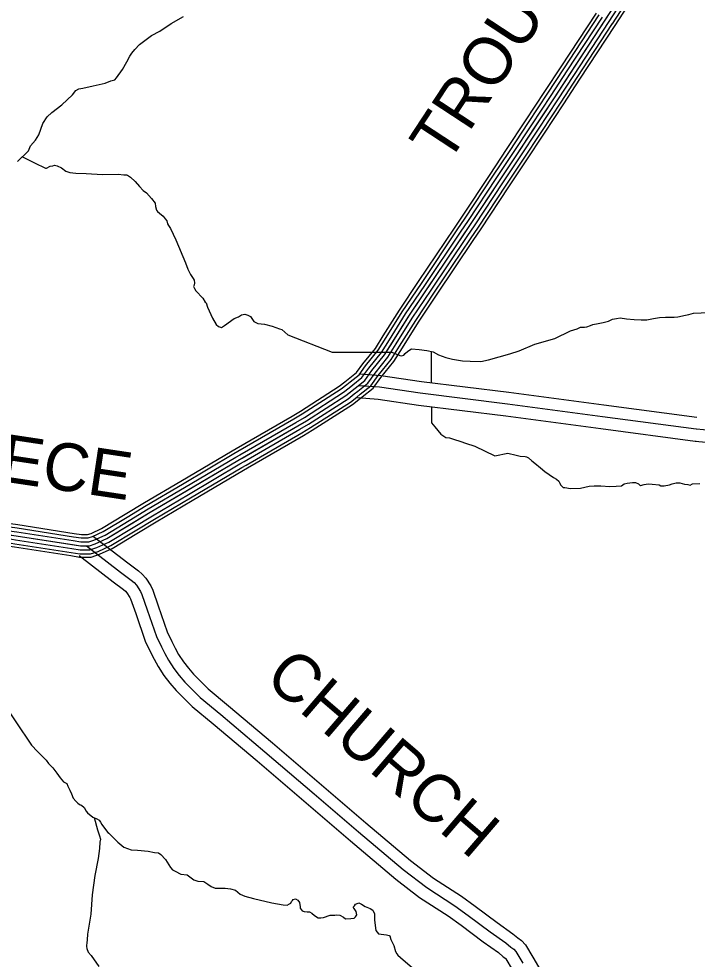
# Model space of a CAD drawing. Extents: x 1551132 to 1791609, y 378168 to 563823.
# Drawn here: x 1628520 to 1633783, y 435445 to 442743 of the extents above; entities that cross this region are included whole.
import ezdxf

# ---------------------------------------------------------------- set-up
doc = ezdxf.new("R2010")
doc.units = 0
for name, color, linetype in [('DESIGN - ROW - Right-of-Way and Easement Labels', 7, 'Continuous'), ('DESIGN - TRANSPORTATION - Text', 7, 'Continuous'), ('SURVEY - CONTOURS - Index with Text', 7, 'Continuous'), ('SURVEY - PROPERTY - Owners', 7, 'Continuous')]:
    doc.layers.add(name, color=color, linetype=linetype)

msp = doc.modelspace()

# ---------------------------------------------------------------- linework, layer by layer
at = {"layer": 'DESIGN - TRANSPORTATION - Text'}
for points in [[(1628961.67, 442187.224), (1628985.803, 442198.999), (1629015.877, 442204.699), (1629096.117, 442223.917), (1629188.373, 442243), (1629234.572, 442260.559), (1629264.688, 442270.268), (1629278.838, 442284.152), (1629323.503, 442349.82), (1629358.111, 442409.588), (1629380.552, 442453.448), (1629396.777, 442475.323), (1629419.084, 442505.157), (1629455.484, 442542.858), (1629550.24, 442614.027), (1629612.605, 442647.453), (1629701.245, 442706.655), (1629797.834, 442759.764)], [(1628509.964, 441634.751), (1628594.837, 441718.045), (1628609.236, 441757.979), (1628649.694, 441801.655), (1628674.118, 441843.49), (1628704.976, 441929.35), (1628739.508, 441981.093), (1628775.874, 442016.794), (1628852.506, 442076.121), (1628935.32, 442153.431), (1628961.67, 442187.224)], [(1628547.346, 441671.444), (1628655.902, 441617.209), (1628711.675, 441590.575), (1628725.625, 441584.425), (1628733.633, 441584.341), (1628763.783, 441598.058), (1628783.84, 441601.858), (1628795.882, 441605.742), (1628817.856, 441601.5), (1628851.722, 441585.116), (1628885.505, 441560.716), (1628915.429, 441550.391), (1628961.395, 441543.899), (1629043.443, 441543.049), (1629169.44, 441533.732), (1629291.553, 441536.474), (1629335.536, 441532.007), (1629355.552, 441531.799), (1629363.535, 441529.715), (1629387.393, 441513.432), (1629421.1, 441481.022), (1629454.75, 441442.596), (1629484.457, 441410.221), (1629510.29, 441391.912), (1629547.906, 441349.436), (1629577.572, 441313.06), (1629581.322, 441286.967), (1629589.055, 441258.825), (1629594.938, 441246.741), (1629610.829, 441234.549), (1629638.628, 441212.215), (1629648.52, 441200.09), (1629656.428, 441189.99), (1629668.278, 441173.831), (1629672.061, 441151.747), (1629679.936, 441137.639), (1629695.727, 441115.43), (1629738.909, 441028.802), (1629813.216, 440849.664), (1629830.74, 440799.38), (1629852.357, 440759.07), (1629872.056, 440726.803), (1629879.948, 440714.694), (1629883.756, 440694.619), (1629879.572, 440676.618), (1629875.456, 440664.643), (1629883.322, 440650.526), (1629893.155, 440632.392), (1629946.621, 440573.716), (1629966.337, 440543.448), (1629974.304, 440539.356), (1629983.978, 440505.189), (1630023.161, 440418.603), (1630050.702, 440370.219), (1630068.56, 440354.002), (1630092.517, 440347.743), (1630116.683, 440363.527), (1630191.257, 440416.862), (1630223.414, 440430.562), (1630247.564, 440444.337), (1630273.638, 440450.079), (1630295.596, 440443.846), (1630317.487, 440431.587), (1630343.136, 440393.244), (1630373.011, 440378.911), (1630424.985, 440372.361), (1630484.883, 440357.71), (1630542.723, 440337.068), (1630560.698, 440332.876), (1630605.647, 440291.167), (1630951.389, 440154.922), (1631414.878, 440155.247)], [(1631414.878, 440155.247), (1631444.777, 440142.914), (1631474.676, 440130.58), (1631488.643, 440126.43), (1631506.717, 440132.255), (1631516.859, 440146.18), (1631537.042, 440164.006), (1631565.241, 440181.748), (1631625.231, 440177.123), (1631685.188, 440168.481), (1631735.12, 440157.947), (1631776.936, 440135.464), (1631832.768, 440114.846), (1631884.667, 440100.279), (1631962.615, 440089.454), (1632022.614, 440084.821), (1632104.662, 440083.971), (1632164.835, 440097.379), (1632329.381, 440141.772), (1632401.68, 440167.073), (1632522.252, 440217.933), (1632678.798, 440262.409), (1632799.454, 440321.286), (1632851.644, 440336.778), (1632877.777, 440348.528), (1632907.81, 440350.228), (1632925.843, 440352.045), (1632953.959, 440361.77), (1632974.066, 440371.587), (1633014.165, 440379.187), (1633054.273, 440386.787), (1633094.397, 440396.388), (1633124.571, 440412.113), (1633156.629, 440415.788), (1633184.703, 440421.513), (1633234.669, 440414.98), (1633294.667, 440410.355), (1633348.658, 440405.78), (1633392.707, 440407.33), (1633444.839, 440416.813), (1633490.938, 440424.355), (1633537.012, 440427.881), (1633565.028, 440427.589), (1633605.052, 440427.181), (1633633.084, 440428.889), (1633691.258, 440442.323), (1633719.332, 440448.039), (1633753.465, 440459.715)], [(1633753.465, 440459.715), (1633994.076, 440468.19)], [(1631718.179, 440161.522), (1631719.637, 439915.166)], [(1631720.754, 439726.553), (1631721.454, 439607.35), (1631747.645, 439575.916), (1631794.794, 439518.272), (1631833.401, 439493.988), (1631861.375, 439489.688), (1631893.316, 439481.346), (1631949.173, 439462.729), (1631985.056, 439448.329), (1632058.904, 439427.52), (1632212.275, 439351.777), (1632312.548, 439372.786), (1632378.43, 439356.068), (1632408.387, 439349.752), (1632448.378, 439345.327), (1632458.361, 439343.218), (1632474.294, 439335.035), (1632500.094, 439312.726), (1632523.935, 439294.442), (1632567.609, 439257.916), (1632601.35, 439229.507), (1632666.94, 439182.731), (1632690.839, 439170.464), (1632708.689, 439154.238), (1632716.563, 439140.13), (1632722.43, 439126.046), (1632738.296, 439111.846), (1632742.246, 439105.795), (1632756.254, 439105.654), (1632800.203, 439097.179), (1632876.285, 439100.395), (1632944.483, 439115.729), (1632982.541, 439119.338), (1633034.573, 439118.804), (1633104.579, 439114.071), (1633154.628, 439115.554), (1633194.669, 439117.146), (1633216.835, 439132.946), (1633238.91, 439138.73), (1633280.992, 439144.305), (1633305.008, 439144.055), (1633326.924, 439133.813), (1633340.815, 439121.646), (1633342.815, 439121.621), (1633370.906, 439129.346), (1633402.964, 439133.022), (1633432.963, 439130.713), (1633488.962, 439126.121), (1633500.887, 439117.98), (1633526.928, 439119.713), (1633567.027, 439127.313), (1633589.118, 439135.105), (1633619.209, 439142.814), (1633647.208, 439140.514), (1633683.132, 439130.122), (1633709.132, 439127.847), (1633729.106, 439123.638), (1633747.214, 439133.463)], [(1633747.214, 439133.463), (1633802.913, 439135.497)], [(1627393.396, 438779.851), (1627392.738, 438780.451), (1627428.129, 438404.891), (1627807.545, 438089.333), (1627986.515, 438036.731), (1628075.163, 437891.519), (1628221.193, 437679.572), (1628373.231, 437467.558), (1628617.883, 437106.291), (1628665.424, 437055.689), (1628732.814, 436988.854), (1628750.588, 436964.62)], [(1628750.588, 436964.62), (1628784.279, 436930.203), (1628815.887, 436887.793), (1628839.57, 436853.476), (1628865.269, 436821.142), (1628893.168, 436808.825), (1628900.977, 436788.708), (1628916.676, 436756.473), (1628928.409, 436728.298), (1628942.084, 436694.088), (1628961.883, 436671.838), (1628977.733, 436655.637), (1628995.633, 436643.429), (1629005.616, 436641.32), (1629025.449, 436623.078), (1629043.165, 436592.836), (1629053.056, 436580.702), (1629094.772, 436548.21), (1629124.646, 436533.868), (1629142.562, 436523.659), (1629152.429, 436509.534), (1629164.262, 436491.375), (1629215.611, 436420.698), (1629215.652, 436424.698), (1629288.992, 436351.796), (1629334.641, 436313.245), (1629362.565, 436302.937), (1629390.498, 436294.628), (1629440.489, 436290.103), (1629524.487, 436283.22), (1629572.41, 436272.703), (1629602.41, 436270.386), (1629622.284, 436256.152), (1629657.933, 436217.701), (1629695.349, 436155.191), (1629711.207, 436138.991), (1629733.098, 436126.741), (1629776.914, 436104.24), (1629826.904, 436099.715), (1629878.562, 436061.097), (1629908.486, 436050.772), (1629954.493, 436048.289), (1629986.292, 436025.913), (1630012.15, 436009.613), (1630044.058, 435997.263), (1630080.073, 435996.888), (1630120.097, 435996.471), (1630162.063, 435990.021), (1630202.012, 435981.596), (1630237.72, 435949.161), (1630273.602, 435934.761), (1630341.467, 435916.019), (1630483.239, 435882.485), (1630571.154, 435867.543), (1630601.153, 435865.226), (1630619.261, 435875.06), (1630629.31, 435878.968), (1630635.452, 435892.935), (1630643.535, 435900.869), (1630647.61, 435908.836), (1630665.66, 435912.661), (1630685.576, 435902.435), (1630697.409, 435884.277), (1630703.075, 435850.142), (1630702.984, 435840.125), (1630718.792, 435819.917), (1630734.741, 435813.741), (1630756.757, 435813.516), (1630774.749, 435811.325), (1630792.682, 435803.125), (1630812.514, 435784.882), (1630842.355, 435766.532), (1630862.372, 435766.324), (1630882.404, 435768.124), (1630934.612, 435785.616), (1630972.652, 435787.233), (1630986.677, 435789.091), (1631010.676, 435786.833), (1631038.534, 435770.515), (1631054.425, 435758.324), (1631096.491, 435761.899), (1631120.524, 435763.649), (1631132.632, 435773.549), (1631142.79, 435789.474), (1631137.04, 435815.592), (1631121.249, 435837.801), (1631113.341, 435847.901), (1631123.466, 435859.818), (1631131.582, 435871.76), (1631139.607, 435873.685), (1631157.698, 435881.51), (1631179.614, 435871.268), (1631207.472, 435854.943), (1631245.338, 435838.517), (1631265.212, 435824.284), (1631278.954, 435796.083), (1631280.503, 435749.973), (1631284.07, 435705.839), (1631289.703, 435667.705), (1631309.461, 435641.446), (1631371.443, 435634.795)], [(1629104.58, 436543.501), (1629129.813, 436447.64), (1629145.396, 436403.381), (1629153.12, 436375.247), (1629148.904, 436353.246), (1629146.437, 436305.17), (1629135.646, 436225.118), (1629110.338, 436093.106), (1629088.88, 435945.019), (1629077.413, 435794.832), (1629051.872, 435638.769), (1629049.439, 435594.71), (1629047.206, 435570.676), (1629045.006, 435550.659), (1629044.931, 435542.642), (1629046.772, 435526.591), (1629056.505, 435498.432), (1629080.288, 435474.14), (1629139.495, 435389.354)], [(1631371.443, 435634.795), (1631393.392, 435628.554), (1631397.376, 435626.512), (1631405.109, 435598.37), (1631428.658, 435550.027), (1631442.216, 435503.792), (1631452.066, 435487.658), (1631459.949, 435475.55), (1631481.79, 435457.283), (1631575.08, 435378.156), (1631670.469, 435309.029), (1631698.277, 435286.695), (1631779.658, 435217.71), (1631912.522, 435092.082), (1632186.032, 434816.683), (1632257.488, 434755.823), (1632277.205, 434725.556), (1632302.887, 434691.221), (1632340.178, 434672.062)]]:
    msp.add_lwpolyline(points, dxfattribs=at)
at = {"layer": 'SURVEY - CONTOURS - Index with Text'}
for points in [[(1626960.232, 438974.839), (1627611.683, 438863.761), (1628498.362, 438730.525), (1628998.725, 438652.44), (1629066.849, 438651.906), (1629113.048, 438667.59), (1629203.529, 438708.991), (1629539.663, 438912.905), (1630219.905, 439314.658), (1630751.185, 439623.325), (1631057.203, 439819.455), (1631129.768, 439877.04), (1631204.349, 439936.616), (1631259.006, 440012.385), (1631358.096, 440133.93), (1631546.675, 440435.238), (1632034.947, 441161.324), (1632377.423, 441679.996), (1632675.316, 442130.85), (1633137.381, 442835.077), (1633575.004, 443485.352), (1633810.057, 443838.437)], [(1633074.457, 442739.174), (1633137.381, 442835.077), (1633352.509, 443154.735)], [(1633100.373, 442722.165), (1633163.197, 442817.918), (1633378.225, 443137.426)], [(1633126.289, 442705.157), (1633189.021, 442800.759), (1633403.941, 443120.118)], [(1633146.955, 442691.598), (1633209.604, 442787.075), (1633424.449, 443106.317)], [(1632726.832, 442369.264), (1633001.125, 442787.317)], [(1632748.34, 442355.155), (1633022.633, 442773.208)], [(1632774.256, 442338.147), (1633048.549, 442756.199)], [(1632800.172, 442321.138), (1633074.465, 442739.191)], [(1632826.088, 442304.129), (1633100.381, 442722.182)], [(1632852.004, 442287.12), (1633126.298, 442705.173)], [(1632872.67, 442273.562), (1633146.964, 442691.615)], [(1632451.971, 441951.945), (1632602.06, 442179.092), (1632726.84, 442369.281)], [(1632473.429, 441937.769), (1632623.534, 442164.95), (1632748.348, 442355.172)], [(1632499.287, 441920.677), (1632649.425, 442147.9), (1632774.264, 442338.163)], [(1632525.153, 441903.585), (1632675.316, 442130.85), (1632800.18, 442321.155)], [(1632551.019, 441886.493), (1632701.207, 442113.799), (1632826.096, 442304.146)], [(1632576.877, 441869.401), (1632727.098, 442096.749), (1632852.012, 442287.137)], [(1632597.501, 441855.776), (1632747.739, 442083.157), (1632872.678, 442273.578)], [(1632176.386, 441534.725), (1632304.233, 441728.347), (1632451.98, 441951.953)], [(1632197.844, 441520.558), (1632325.691, 441714.172), (1632473.437, 441937.778)], [(1632223.718, 441503.475), (1632351.557, 441697.08), (1632499.295, 441920.686)], [(1632249.584, 441486.391), (1632377.423, 441679.996), (1632525.161, 441903.594)], [(1632275.45, 441469.307), (1632403.289, 441662.912), (1632551.027, 441886.501)], [(1632301.324, 441452.223), (1632429.155, 441645.82), (1632576.885, 441869.409)], [(1632321.949, 441438.606), (1632449.779, 441632.203), (1632597.509, 441855.784)], [(1631900.517, 441118.614), (1631961.957, 441209.967), (1632176.394, 441534.734)], [(1631921.858, 441104.264), (1631983.357, 441195.708), (1632197.852, 441520.567)], [(1631947.583, 441086.964), (1632009.148, 441178.516), (1632223.726, 441503.483)], [(1631973.307, 441069.663), (1632034.947, 441161.324), (1632249.592, 441486.399)], [(1631999.031, 441052.363), (1632060.747, 441144.132), (1632275.458, 441469.315)], [(1632024.756, 441035.062), (1632086.538, 441126.94), (1632301.333, 441452.232)], [(1632045.264, 441021.27), (1632107.104, 441113.231), (1632321.957, 441438.615)], [(1631621.507, 440703.712), (1631900.525, 441118.631)], [(1631642.848, 440689.361), (1631921.867, 441104.281)], [(1631668.572, 440672.061), (1631947.591, 441086.98)], [(1631694.297, 440654.76), (1631973.315, 441069.68)], [(1631720.021, 440637.46), (1631999.04, 441052.379)], [(1631745.745, 440620.16), (1632024.764, 441035.079)], [(1631766.253, 440606.367), (1632045.272, 441021.287)], [(1631347.413, 440282.192), (1631473.085, 440482.997), (1631621.515, 440703.728)], [(1631369.212, 440268.55), (1631494.66, 440468.997), (1631642.856, 440689.378)], [(1631395.495, 440252.108), (1631520.667, 440452.113), (1631668.581, 440672.077)], [(1631421.769, 440235.658), (1631546.675, 440435.238), (1631694.305, 440654.777)], [(1631448.044, 440219.207), (1631572.683, 440418.362), (1631720.029, 440637.477)], [(1631474.326, 440202.765), (1631598.69, 440401.479), (1631745.754, 440620.176)], [(1631495.276, 440189.648), (1631619.423, 440388.028), (1631766.262, 440606.384)], [(1631048.395, 439924.441), (1631075.136, 439945.666), (1631140.234, 439997.668), (1631189.383, 440065.803), (1631286.648, 440185.115), (1631347.43, 440282.217)], [(1631064.378, 439904.299), (1631091.152, 439925.541), (1631159.034, 439979.767), (1631209.799, 440050.144), (1631307.597, 440170.106), (1631369.229, 440268.567)], [(1631083.652, 439880.015), (1631110.46, 439901.29), (1631181.692, 439958.192), (1631234.399, 440031.26), (1631332.846, 440152.022), (1631395.503, 440252.125)], [(1631102.918, 439855.731), (1631129.768, 439877.04), (1631204.349, 439936.616), (1631259.006, 440012.385), (1631358.096, 440133.93), (1631421.778, 440235.674)], [(1631122.185, 439831.447), (1631149.076, 439852.789), (1631227.007, 439915.041), (1631283.614, 439993.51), (1631383.345, 440115.838), (1631448.052, 440219.224)], [(1631141.459, 439807.163), (1631168.383, 439828.538), (1631249.665, 439893.465), (1631308.214, 439974.626), (1631408.595, 440097.754), (1631474.326, 440202.782)], [(1631156.825, 439787.804), (1631183.783, 439809.196), (1631267.739, 439876.265), (1631327.83, 439959.575), (1631428.727, 440083.329), (1631495.284, 440189.665)], [(1630639.562, 439659.925), (1630705.469, 439698.21), (1631006.146, 439890.923), (1631048.411, 439924.458)], [(1630652.479, 439637.683), (1630718.869, 439676.259), (1631021.112, 439869.964), (1631064.394, 439904.315)], [(1630668.045, 439610.882), (1630735.027, 439649.792), (1631039.161, 439844.714), (1631083.669, 439880.031)], [(1630683.62, 439584.073), (1630751.185, 439623.325), (1631057.203, 439819.455), (1631102.935, 439855.747)], [(1630699.194, 439557.264), (1630767.343, 439596.857), (1631075.244, 439794.196), (1631122.201, 439831.464)], [(1630714.761, 439530.464), (1630783.501, 439570.39), (1631093.294, 439768.945), (1631141.476, 439807.18)], [(1630727.177, 439509.088), (1630796.384, 439549.289), (1631107.676, 439748.803), (1631156.834, 439787.821)], [(1630207.239, 439408.752), (1630639.571, 439659.934)], [(1630220.164, 439386.51), (1630652.495, 439637.692)], [(1630235.73, 439359.709), (1630668.062, 439610.891)], [(1630251.305, 439332.9), (1630683.636, 439584.082)], [(1630266.879, 439306.091), (1630699.211, 439557.273)], [(1630282.446, 439279.29), (1630714.777, 439530.472)], [(1630294.862, 439257.915), (1630727.194, 439509.097)], [(1629776.066, 439154.395), (1630175.573, 439390.351), (1630207.264, 439408.76)], [(1629789.149, 439132.253), (1630188.573, 439368.159), (1630220.18, 439386.518)], [(1629804.907, 439105.56), (1630204.239, 439341.408), (1630235.747, 439359.717)], [(1629820.673, 439078.868), (1630219.905, 439314.658), (1630251.321, 439332.908)], [(1629836.439, 439052.176), (1630235.572, 439287.907), (1630266.896, 439306.099)], [(1629852.197, 439025.483), (1630251.238, 439261.156), (1630282.462, 439279.299)], [(1629864.772, 439004.199), (1630263.729, 439239.831), (1630294.879, 439257.923)], [(1629345.734, 438897.855), (1629494.614, 438988.174), (1629776.082, 439154.412)], [(1629359.067, 438875.862), (1629507.822, 438966.107), (1629789.165, 439132.261)], [(1629375.15, 438849.362), (1629523.738, 438939.506), (1629804.923, 439105.569)], [(1629391.225, 438822.853), (1629539.663, 438912.905), (1629820.69, 439078.876)], [(1629407.299, 438796.344), (1629555.587, 438886.305), (1629836.456, 439052.184)], [(1629423.382, 438769.843), (1629571.504, 438859.704), (1629852.214, 439025.492)], [(1629436.198, 438748.709), (1629584.203, 438838.495), (1629864.789, 439004.208)], [(1628940.252, 438692.941), (1629001.25, 438683.424), (1629061.849, 438682.949), (1629101.59, 438696.441), (1629188.996, 438736.434), (1629375.167, 438849.37)], [(1628945.035, 438723.575), (1629003.775, 438714.4), (1629056.849, 438713.991), (1629090.123, 438725.283), (1629174.455, 438763.876), (1629359.084, 438875.871)], [(1628949.002, 438748.984), (1629005.875, 438740.109), (1629052.699, 438739.742), (1629080.615, 438749.217), (1629162.397, 438786.635), (1629345.751, 438897.863)], [(1628446.03, 438769.743), (1628503.054, 438761.167), (1628940.268, 438692.941)], [(1628450.638, 438800.393), (1628507.745, 438791.81), (1628945.043, 438723.567)], [(1628454.455, 438825.827), (1628511.645, 438817.235), (1628949.01, 438748.976)], [(1628925.902, 438601.055), (1628993.675, 438590.48), (1629076.848, 438589.822), (1629135.972, 438609.897), (1629232.603, 438654.107), (1629423.399, 438769.851)], [(1628930.685, 438631.689), (1628996.2, 438621.456), (1629071.849, 438620.864), (1629124.506, 438638.739), (1629218.062, 438681.549), (1629407.316, 438796.352)], [(1628935.468, 438662.315), (1628998.725, 438652.44), (1629066.849, 438651.906), (1629113.048, 438667.59), (1629203.529, 438708.991), (1629391.241, 438822.861)], [(1628436.814, 438708.424), (1628493.671, 438699.882), (1628930.702, 438631.673)], [(1628441.422, 438739.083), (1628498.362, 438730.525), (1628935.485, 438662.307)], [(1628922.094, 438576.638), (1628991.659, 438565.771), (1629080.832, 438565.079), (1629145.105, 438586.896), (1629244.195, 438632.231), (1629436.215, 438748.718)], [(1628428.53, 438653.331), (1628485.229, 438644.806), (1628922.119, 438576.621)], [(1628432.205, 438677.773), (1628488.979, 438669.24), (1628925.927, 438601.047)]]:
    msp.add_lwpolyline(points, dxfattribs=at)
at = {"layer": 'SURVEY - PROPERTY - Owners'}
for points in [[(1631161.634, 439987.784), (1631328.088, 439975.834), (1631644.614, 439928.925), (1632322.598, 439845.523), (1633059.772, 439747.479), (1633780.839, 439650.327)], [(1631155.134, 439897.307), (1631318.18, 439885.598), (1631632.431, 439839.031), (1632311.082, 439755.546), (1633047.739, 439657.568), (1633774.381, 439559.666), (1633776.389, 439559.65)], [(1631148.384, 439803.254), (1631307.88, 439791.804), (1631619.764, 439745.587), (1632299.107, 439662.01), (1633035.231, 439564.108), (1633767.664, 439465.422), (1633775.605, 439465.355)], [(1633776.389, 439559.65), (1633887.061, 439549.249)], [(1633767.564, 439465.772), (1633882.195, 439454.997)], [(1629099.906, 438724.15), (1629364.992, 438521.487), (1629448.156, 438457.56), (1629476.547, 438433.951), (1629505.422, 438401.675), (1629544.862, 438341.499), (1629559.262, 438309.156), (1629601.811, 438186.653), (1629670.626, 437984.798), (1629706.958, 437910.704), (1629733.983, 437859.569), (1629759.807, 437810.702), (1629797.298, 437752.583), (1629835.088, 437703.19), (1629874.863, 437657.273), (1629989.085, 437543.145), (1630145.381, 437412.1), (1630488.265, 437124.384), (1630868.947, 436798.267), (1631213.122, 436503.068), (1631559.797, 436211.136), (1631736.61, 436074.832), (1631954.813, 435933.504), (1632061.069, 435856.618), (1632229.881, 435729.39), (1632353.795, 435642.613), (1632391.111, 435610.67), (1632420.493, 435590.745), (1632449.643, 435557.411), (1632507.308, 435459.583), (1632692.17, 435147.992)], [(1629044.816, 438652.081), (1629309.81, 438449.493), (1629391.499, 438386.7), (1629413.407, 438368.483), (1629433.282, 438346.265), (1629464.981, 438297.897), (1629474.839, 438275.764), (1629516.038, 438157.135), (1629586.636, 437950.055), (1629626.118, 437869.536), (1629653.784, 437817.185), (1629681.45, 437764.834), (1629723.049, 437700.349), (1629764.723, 437645.881), (1629808.439, 437595.413), (1629927.778, 437476.176), (1630087.091, 437342.598), (1630429.608, 437055.19), (1630809.915, 436729.39), (1631154.382, 436433.95), (1631502.865, 436140.484), (1631684.177, 436000.714), (1631903.539, 435858.643), (1632007.178, 435783.641), (1632176.557, 435655.996), (1632298.155, 435570.836), (1632335.987, 435538.452), (1632359.911, 435522.226), (1632375.803, 435504.059), (1632429.235, 435413.407)], [(1628987.551, 438577.171), (1629252.444, 438374.658), (1629332.609, 438313.039), (1629347.775, 438300.431), (1629358.292, 438288.664), (1629381.949, 438252.58), (1629387.083, 438241.046), (1629426.882, 438126.451), (1629499.33, 437913.937), (1629542.087, 437826.735), (1629570.42, 437773.125), (1629600.002, 437717.157), (1629645.868, 437646.055), (1629691.583, 437586.304), (1629739.391, 437531.103), (1629864.046, 437406.566), (1630026.5, 437270.354), (1630368.634, 436983.264), (1630748.55, 436657.797), (1631093.325, 436362.098), (1631443.692, 436067.048), (1631629.679, 435923.67), (1631850.24, 435780.825), (1631951.163, 435707.789), (1632121.125, 435579.703), (1632240.314, 435496.226), (1632278.688, 435463.375), (1632296.938, 435451), (1632299.038, 435448.599), (1632348.078, 435365.406)]]:
    msp.add_lwpolyline(points, dxfattribs=at)

# ---------------------------------------------------------------- texts
at = {"layer": 'DESIGN - ROW - Right-of-Way and Easement Labels'}
for s, height, rotation, p in [('TROUSDALE', 370.0043, 56.7302222, (1631845.035, 441603.169)), ('REECE', 369.9917, 351.4538333, (1627680.907, 439259.547)), ('CHURCH', 369.9989, 319.3802861, (1630412.942, 437607.013))]:
    msp.add_text(s, height=height, rotation=rotation, dxfattribs=at).set_placement(p)

doc.saveas('drawing.dxf')
